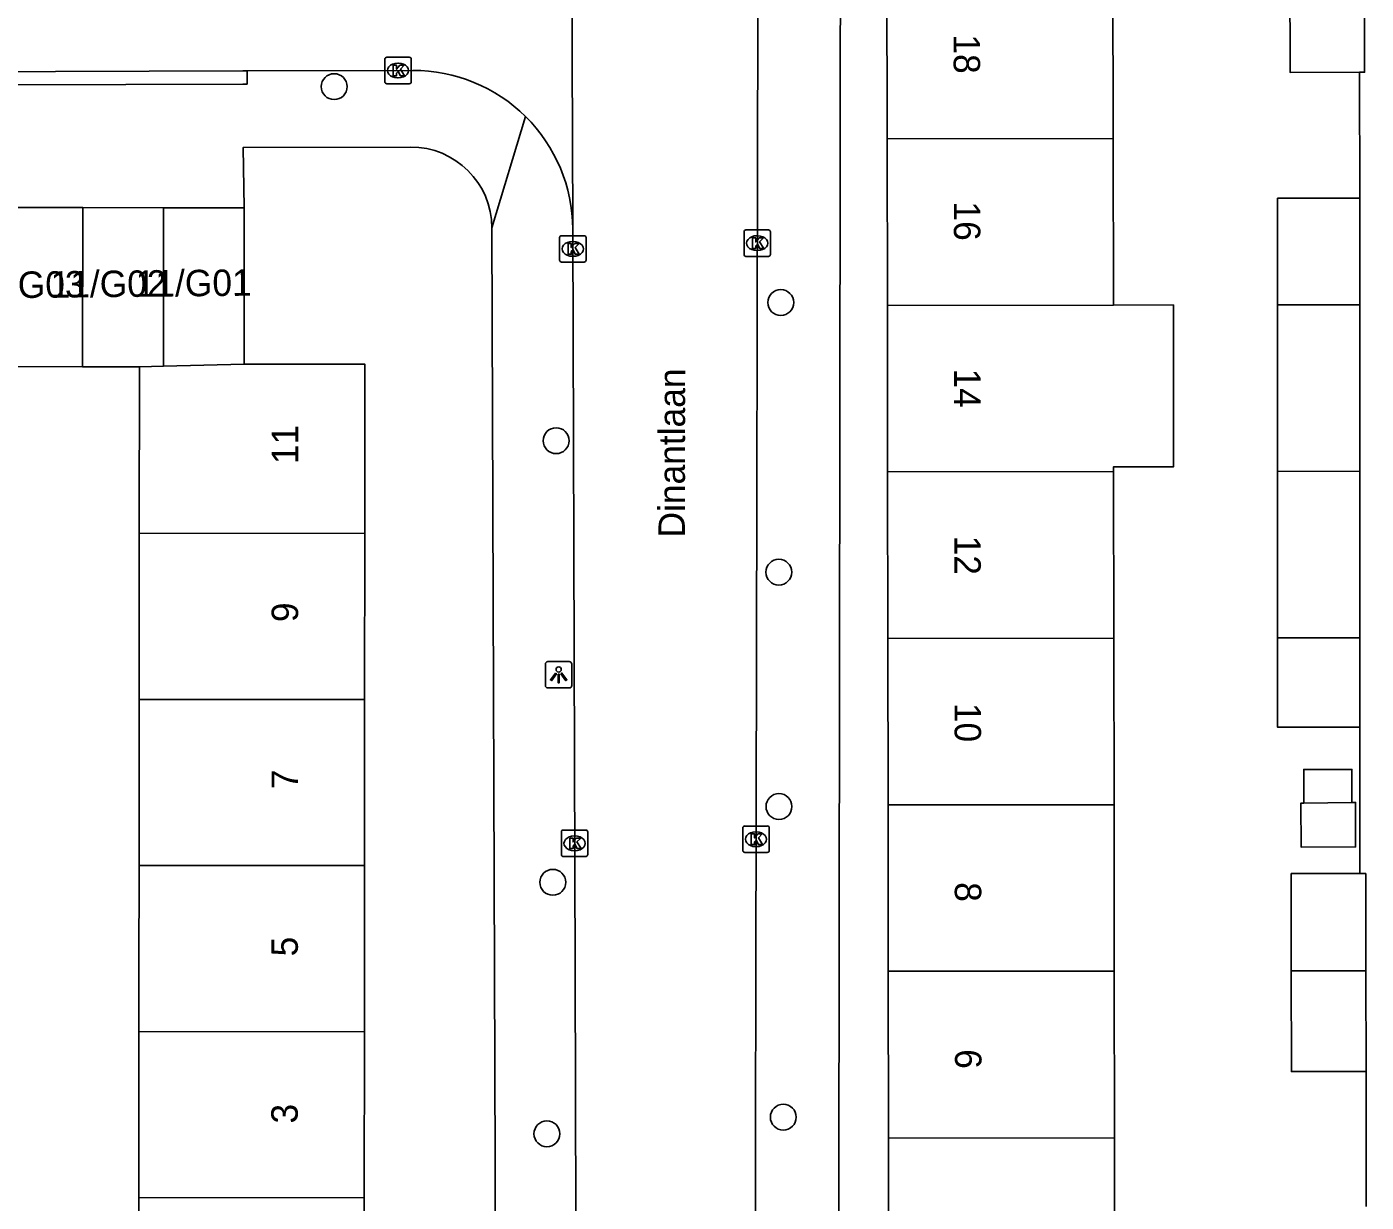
# Model space of a CAD drawing. Extents: x 160732 to 162105, y 387428 to 388479.
# Drawn here: x 161669.3 to 161719.9, y 388241.3 to 388285.7 of the extents above; entities that cross this region are included whole.
import ezdxf

# ---------------------------------------------------------------- set-up
doc = ezdxf.new("R2010")
doc.units = 0
for name, color, linetype in [('IMGEO_Boom', 7, 'Continuous'), ('IMGEO_Kolk', 7, 'Continuous'), ('IMGEO_Lichtpunt', 7, 'Continuous'), ('IMGEO_Openbare_ruimte_label', 7, 'Continuous'), ('IMGEO_Pand', 7, 'Continuous'), ('IMGEO_Pand_nummerreeks', 7, 'Continuous'), ('IMGEO_Rijbaan_lokaal_open', 7, 'Continuous'), ('IMGEO_Voetpad_open', 7, 'Continuous')]:
    doc.layers.add(name, color=color, linetype=linetype)

msp = doc.modelspace()

# ---------------------------------------------------------------- linework, layer by layer
at = {"layer": 'IMGEO_Boom'}
for centre in [(161680.889, 388283.463), (161697.776, 388275.297), (161689.28, 388270.07), (161697.703, 388265.097), (161697.709, 388256.231), (161689.155, 388253.366), (161697.872, 388244.482), (161688.933, 388243.854)]:
    msp.add_circle(centre, 0.489, dxfattribs=at)
at = {"layer": 'IMGEO_Kolk'}
for p, q in [((161682.801, 388283.648), (161682.801, 388284.5)), ((161682.876, 388284.574), (161683.728, 388284.574)), ((161683.802, 388284.5), (161683.802, 388283.648)), ((161683.289, 388284.354), (161683.314, 388284.354)), ((161683.728, 388283.574), (161682.876, 388283.574)), ((161683.312, 388283.794), (161683.287, 388283.794)), ((161689.486, 388277.825), (161690.338, 388277.825)), ((161696.386, 388277.117), (161696.386, 388277.969)), ((161696.461, 388278.043), (161697.313, 388278.043)), ((161696.874, 388277.823), (161696.899, 388277.823)), ((161697.387, 388277.969), (161697.387, 388277.117)), ((161689.411, 388276.899), (161689.411, 388277.751)), ((161689.899, 388277.605), (161689.924, 388277.605)), ((161690.412, 388277.751), (161690.412, 388276.899)), ((161690.338, 388276.825), (161689.486, 388276.825)), ((161689.922, 388277.045), (161689.897, 388277.045)), ((161697.313, 388277.043), (161696.461, 388277.043)), ((161696.897, 388277.263), (161696.872, 388277.263)), ((161696.416, 388255.496), (161697.268, 388255.496)), ((161689.478, 388254.416), (161689.478, 388255.268)), ((161689.553, 388255.342), (161690.405, 388255.342)), ((161689.966, 388255.122), (161689.991, 388255.122)), ((161690.479, 388255.268), (161690.479, 388254.416)), ((161696.341, 388254.57), (161696.341, 388255.422)), ((161696.829, 388255.276), (161696.854, 388255.276)), ((161697.342, 388255.422), (161697.342, 388254.57)), ((161689.989, 388254.562), (161689.964, 388254.562)), ((161697.268, 388254.496), (161696.416, 388254.496)), ((161696.852, 388254.716), (161696.827, 388254.716)), ((161690.405, 388254.342), (161689.553, 388254.342))]:
    msp.add_line(p, q, dxfattribs=at)
for points in [[(161682.801, 388283.648), (161682.801, 388284.5)], [(161682.876, 388284.574), (161683.728, 388284.574)], [(161683.802, 388284.5), (161683.802, 388283.648)], [(161683.122, 388284.274), (161683.245, 388284.274), (161683.245, 388284.123), (161683.375, 388284.274), (161683.539, 388284.274), (161683.393, 388284.123), (161683.546, 388283.874), (161683.394, 388283.874), (161683.309, 388284.038), (161683.245, 388283.971), (161683.245, 388283.874), (161683.122, 388283.874), (161683.122, 388284.274)], [(161683.728, 388283.574), (161682.876, 388283.574)], [(161689.486, 388277.825), (161690.338, 388277.825)], [(161696.386, 388277.117), (161696.386, 388277.969)], [(161696.461, 388278.043), (161697.313, 388278.043)], [(161697.387, 388277.969), (161697.387, 388277.117)], [(161689.411, 388276.899), (161689.411, 388277.751)], [(161689.732, 388277.525), (161689.855, 388277.525), (161689.855, 388277.374), (161689.985, 388277.525), (161690.149, 388277.525), (161690.003, 388277.374), (161690.156, 388277.125), (161690.004, 388277.125), (161689.919, 388277.289), (161689.855, 388277.222), (161689.855, 388277.125), (161689.732, 388277.125), (161689.732, 388277.525)], [(161690.412, 388277.751), (161690.412, 388276.899)], [(161696.707, 388277.743), (161696.83, 388277.743), (161696.83, 388277.592), (161696.96, 388277.743), (161697.124, 388277.743), (161696.978, 388277.592), (161697.131, 388277.343), (161696.979, 388277.343), (161696.894, 388277.507), (161696.83, 388277.44), (161696.83, 388277.343), (161696.707, 388277.343), (161696.707, 388277.743)], [(161690.338, 388276.825), (161689.486, 388276.825)], [(161697.313, 388277.043), (161696.461, 388277.043)], [(161696.416, 388255.496), (161697.268, 388255.496)], [(161689.478, 388254.416), (161689.478, 388255.268)], [(161689.553, 388255.342), (161690.405, 388255.342)], [(161689.799, 388255.042), (161689.922, 388255.042), (161689.922, 388254.891), (161690.052, 388255.042), (161690.216, 388255.042), (161690.07, 388254.891), (161690.223, 388254.642), (161690.071, 388254.642), (161689.986, 388254.806), (161689.922, 388254.739), (161689.922, 388254.642), (161689.799, 388254.642), (161689.799, 388255.042)], [(161690.479, 388255.268), (161690.479, 388254.416)], [(161696.341, 388254.57), (161696.341, 388255.422)], [(161696.662, 388255.196), (161696.785, 388255.196), (161696.785, 388255.045), (161696.915, 388255.196), (161697.079, 388255.196), (161696.933, 388255.045), (161697.086, 388254.796), (161696.934, 388254.796), (161696.849, 388254.96), (161696.785, 388254.893), (161696.785, 388254.796), (161696.662, 388254.796), (161696.662, 388255.196)], [(161697.342, 388255.422), (161697.342, 388254.57)], [(161697.268, 388254.496), (161696.416, 388254.496)], [(161690.405, 388254.342), (161689.553, 388254.342)]]:
    msp.add_lwpolyline(points, dxfattribs=at)
for centre, start, end in [((161682.878, 388284.498), 91.552, 178.448), ((161682.878, 388284.498), 91.552, 178.448), ((161683.726, 388284.498), 1.552, 88.448), ((161683.726, 388284.498), 1.552, 88.448), ((161682.878, 388283.65), 181.552, 268.448), ((161682.878, 388283.65), 181.552, 268.448), ((161683.726, 388283.65), 271.552, 358.448), ((161683.726, 388283.65), 271.552, 358.448), ((161689.488, 388277.749), 91.552, 178.448), ((161689.488, 388277.749), 91.552, 178.448), ((161690.336, 388277.749), 1.552, 88.448), ((161690.336, 388277.749), 1.552, 88.448), ((161696.463, 388277.967), 91.552, 178.448), ((161696.463, 388277.967), 91.552, 178.448), ((161697.311, 388277.967), 1.552, 88.448), ((161697.311, 388277.967), 1.552, 88.448), ((161689.488, 388276.901), 181.552, 268.448), ((161689.488, 388276.901), 181.552, 268.448), ((161690.336, 388276.901), 271.552, 358.448), ((161690.336, 388276.901), 271.552, 358.448), ((161696.463, 388277.119), 181.552, 268.448), ((161696.463, 388277.119), 181.552, 268.448), ((161697.311, 388277.119), 271.552, 358.448), ((161697.311, 388277.119), 271.552, 358.448), ((161696.418, 388255.42), 91.552, 178.448), ((161696.418, 388255.42), 91.552, 178.448), ((161697.266, 388255.42), 1.552, 88.448), ((161697.266, 388255.42), 1.552, 88.448), ((161689.555, 388255.266), 91.552, 178.448), ((161689.555, 388255.266), 91.552, 178.448), ((161690.403, 388255.266), 1.552, 88.448), ((161690.403, 388255.266), 1.552, 88.448), ((161696.418, 388254.572), 181.552, 268.448), ((161696.418, 388254.572), 181.552, 268.448), ((161697.266, 388254.572), 271.552, 358.448), ((161697.266, 388254.572), 271.552, 358.448), ((161689.555, 388254.418), 181.552, 268.448), ((161689.555, 388254.418), 181.552, 268.448), ((161690.403, 388254.418), 271.552, 358.448), ((161690.403, 388254.418), 271.552, 358.448)]:
    msp.add_arc(centre, 0.0765, start, end, dxfattribs=at)
for centre, major_axis, ratio, start_param, end_param in [((161683.288, 388284.074), (-0.387, 0.002), 0.722429, 4.712389, 7.853982), ((161683.313, 388284.074), (-0.39, 0.002), 0.717154, 1.570796, 4.712389), ((161696.873, 388277.543), (-0.387, 0.002), 0.722429, 4.712389, 7.853982), ((161696.898, 388277.543), (-0.39, 0.002), 0.717154, 1.570796, 4.712389), ((161689.898, 388277.325), (-0.387, 0.002), 0.722429, 4.712389, 7.853982), ((161689.923, 388277.325), (-0.39, 0.002), 0.717154, 1.570796, 4.712389), ((161689.965, 388254.842), (-0.387, 0.002), 0.722429, 4.712389, 7.853982), ((161689.99, 388254.842), (-0.39, 0.002), 0.717154, 1.570796, 4.712389), ((161696.828, 388254.996), (-0.387, 0.002), 0.722429, 4.712389, 7.853982), ((161696.853, 388254.996), (-0.39, 0.002), 0.717154, 1.570796, 4.712389)]:
    msp.add_ellipse(centre, major_axis=major_axis, ratio=ratio, start_param=start_param, end_param=end_param, dxfattribs=at)
at = {"layer": 'IMGEO_Lichtpunt'}
for p, q in [((161688.878, 388261.619), (161688.878, 388260.812)), ((161688.878, 388261.619), (161688.878, 388260.812)), ((161689.78, 388261.714), (161688.972, 388261.714)), ((161689.78, 388261.714), (161688.972, 388261.714)), ((161689.874, 388260.812), (161689.874, 388261.619)), ((161689.874, 388260.812), (161689.874, 388261.619)), ((161688.972, 388260.718), (161689.78, 388260.718)), ((161688.972, 388260.718), (161689.78, 388260.718))]:
    msp.add_line(p, q, dxfattribs=at)
for points in [[(161689.252, 388261.283), (161689.291, 388261.255), (161689.103, 388260.993), (161689.065, 388261.02), (161689.252, 388261.283)], [(161689.354, 388261.235), (161689.401, 388261.235), (161689.401, 388260.913), (161689.354, 388260.913), (161689.354, 388261.235)], [(161689.464, 388261.255), (161689.502, 388261.282), (161689.689, 388261.02), (161689.65, 388260.992), (161689.464, 388261.255)]]:
    msp.add_lwpolyline(points, dxfattribs=at)
msp.add_circle((161689.377, 388261.417), 0.0994, dxfattribs=at)
for centre, start, end in [((161688.972, 388261.619), 90, 180), ((161688.972, 388261.619), 90, 180), ((161689.78, 388261.619), 0, 90), ((161689.78, 388261.619), 0, 90), ((161688.972, 388260.812), 180, 270), ((161688.972, 388260.812), 180, 270), ((161689.78, 388260.812), 270, 0), ((161689.78, 388260.812), 270, 360)]:
    msp.add_arc(centre, 0.0946, start, end, dxfattribs=at)
at = {"layer": 'IMGEO_Pand'}
for points in [[(161701.799, 388281.49), (161701.79, 388287.789)], [(161710.338, 388287.8), (161710.347, 388281.501)], [(161717.034, 388287.809), (161717.039, 388284.003), (161719.669, 388284.007)], [(161719.853, 388287.812), (161719.858, 388284.007), (161719.669, 388284.007)], [(161710.347, 388281.501), (161701.799, 388281.49)], [(161701.807, 388275.19), (161701.799, 388281.49)], [(161710.347, 388281.501), (161710.355, 388275.201)], [(161668.324, 388278.888), (161671.377, 388278.886)], [(161671.373, 388272.87), (161671.377, 388278.886)], [(161671.377, 388278.886), (161674.431, 388278.884)], [(161674.431, 388278.884), (161674.427, 388272.892)], [(161674.431, 388278.884), (161677.484, 388278.882)], [(161677.484, 388278.882), (161677.48, 388272.968)], [(161716.566, 388275.209), (161716.566, 388279.243), (161719.676, 388279.243)], [(161719.676, 388279.243), (161719.676, 388275.213)], [(161710.355, 388275.201), (161701.807, 388275.19)], [(161701.807, 388275.19), (161701.816, 388268.891)], [(161710.364, 388268.902), (161710.364, 388269.083), (161712.632, 388269.086), (161712.623, 388275.204), (161710.355, 388275.201)], [(161719.676, 388275.213), (161716.566, 388275.209)], [(161716.566, 388268.91), (161716.566, 388275.209)], [(161719.676, 388275.213), (161719.676, 388268.914)], [(161671.373, 388272.87), (161668.32, 388272.873)], [(161673.52, 388272.869), (161671.373, 388272.87)], [(161673.516, 388266.569), (161673.52, 388272.869)], [(161674.427, 388272.892), (161673.52, 388272.869)], [(161674.427, 388272.892), (161677.48, 388272.968)], [(161677.48, 388272.968), (161682.048, 388272.965), (161682.044, 388266.563)], [(161701.816, 388268.891), (161710.364, 388268.902)], [(161701.824, 388262.592), (161701.816, 388268.891)], [(161710.364, 388268.902), (161710.372, 388262.603)], [(161716.566, 388268.91), (161719.676, 388268.914)], [(161716.566, 388262.611), (161716.566, 388268.91)], [(161719.676, 388268.914), (161719.676, 388262.615)], [(161673.512, 388260.287), (161673.516, 388266.569)], [(161673.516, 388266.569), (161682.044, 388266.563)], [(161682.044, 388266.563), (161682.04, 388260.281)], [(161710.372, 388262.603), (161701.824, 388262.592)], [(161701.824, 388262.592), (161701.833, 388256.292)], [(161710.381, 388256.303), (161710.372, 388262.603)], [(161716.566, 388262.611), (161719.676, 388262.615)], [(161719.676, 388259.23), (161716.566, 388259.23), (161716.566, 388262.611)], [(161719.676, 388262.615), (161719.676, 388259.23)], [(161673.508, 388254.004), (161673.512, 388260.287)], [(161682.04, 388260.281), (161673.512, 388260.287)], [(161682.04, 388260.281), (161682.036, 388253.998)], [(161719.378, 388256.386), (161719.376, 388257.638), (161717.554, 388257.635), (161717.556, 388256.365)], [(161701.833, 388256.292), (161710.381, 388256.303)], [(161701.841, 388250), (161701.833, 388256.292)], [(161710.381, 388256.303), (161710.389, 388250.004)], [(161717.556, 388256.365), (161717.449, 388256.363), (161717.452, 388254.701), (161719.517, 388254.704), (161719.515, 388256.388), (161719.378, 388256.386)], [(161719.378, 388256.386), (161717.556, 388256.365)], [(161673.504, 388247.721), (161673.505, 388250), (161673.508, 388254.004)], [(161682.036, 388253.998), (161673.508, 388254.004)], [(161682.036, 388253.998), (161682.033, 388250), (161682.031, 388247.716)], [(161719.682, 388253.697), (161717.081, 388253.694), (161717.085, 388250.013)], [(161719.682, 388253.697), (161719.9, 388253.697), (161719.904, 388250.016)], [(161701.841, 388250), (161707.286, 388250), (161710.389, 388250.004)], [(161701.85, 388243.694), (161701.841, 388250)], [(161710.389, 388250.004), (161710.398, 388243.705)], [(161717.085, 388250.013), (161719.904, 388250.016)], [(161719.909, 388246.211), (161717.09, 388246.207), (161717.085, 388250.013)], [(161719.904, 388250.016), (161719.909, 388246.211)], [(161673.5, 388241.438), (161673.504, 388247.721)], [(161673.504, 388247.721), (161682.031, 388247.716)], [(161682.031, 388247.716), (161682.027, 388241.433)], [(161710.398, 388243.705), (161701.85, 388243.694)], [(161701.858, 388237.394), (161701.85, 388243.694)], [(161710.398, 388243.705), (161710.406, 388237.405)], [(161682.027, 388241.433), (161682.023, 388235.031), (161673.496, 388235.037), (161673.499, 388240.037), (161673.5, 388241.438)], [(161682.027, 388241.433), (161673.5, 388241.438)]]:
    msp.add_lwpolyline(points, dxfattribs=at)
at = {"layer": 'IMGEO_Rijbaan_lokaal_open'}
for points in [[(161696.794, 388231.778), (161696.831, 388250), (161696.916, 388292.431), (161696.858, 388323.717)], [(161689.823, 388297.843), (161689.837, 388297.691), (161689.917, 388278.167), (161689.912, 388278.079)], [(161659.71, 388284.004), (161677.435, 388284.058), (161677.593, 388284.058)], [(161683.864, 388284.077), (161677.593, 388284.058)], [(161689.912, 388278.079), (161689.995, 388250), (161690.05, 388231.4)]]:
    msp.add_lwpolyline(points, dxfattribs=at)
for centre, radius, start, end in [((161683.881, 388278.049), 6.028, 45.2224, 90.1634), ((161683.878, 388278.044), 6.034, 0.3358, 45.2386)]:
    msp.add_arc(centre, radius, start, end, dxfattribs=at)
at = {"layer": 'IMGEO_Voetpad_open'}
for points in [[(161699.955, 388231.82), (161700.046, 388300.509)], [(161677.593, 388284.058), (161677.595, 388283.559), (161677.437, 388283.559), (161659.712, 388283.505), (161659.71, 388284.004)], [(161719.669, 388284.007), (161719.676, 388279.243)], [(161686.854, 388278.12), (161688.127, 388282.328)], [(161677.484, 388278.882), (161677.449, 388281.161), (161683.775, 388281.179)], [(161686.854, 388278.12), (161686.949, 388250), (161687.01, 388231.826)], [(161719.676, 388259.23), (161719.682, 388253.697)], [(161719.909, 388246.211), (161719.917, 388241.098)]]:
    msp.add_lwpolyline(points, dxfattribs=at)
msp.add_arc((161683.785, 388278.11), 3.069, 0.1938, 90.1796, dxfattribs=at)

# ---------------------------------------------------------------- texts
at = {"layer": 'IMGEO_Openbare_ruimte_label'}
msp.add_text('Dinantlaan', height=1, rotation=89.8854, dxfattribs=at).set_placement((161694.149, 388266.409))
at = {"layer": 'IMGEO_Pand_nummerreeks'}
for s, rotation, p in [('18', 270.0775, (161704.313, 388285.439)), ('16', 270.0775, (161704.322, 388279.12)), ('11/G03', 0.5768, (161667.067, 388275.448)), ('11/G02', 0.5768, (161670.165, 388275.479)), ('11/G01', 0.5768, (161673.386, 388275.511)), ('14', 270.08, (161704.33, 388272.8)), ('11', 89.9622, (161679.526, 388269.185)), ('12', 270.0775, (161704.339, 388266.481)), ('9', 89.9622, (161679.522, 388263.208)), ('10', 270.0775, (161704.348, 388260.154)), ('7', 89.9622, (161679.518, 388256.886)), ('8', 270.0775, (161704.357, 388253.371)), ('5', 89.9622, (161679.513, 388250.564)), ('6', 270.0775, (161704.366, 388247.054)), ('3', 89.9622, (161679.509, 388244.241))]:
    msp.add_text(s, height=1, rotation=rotation, dxfattribs=at).set_placement(p)

doc.saveas('drawing.dxf')
